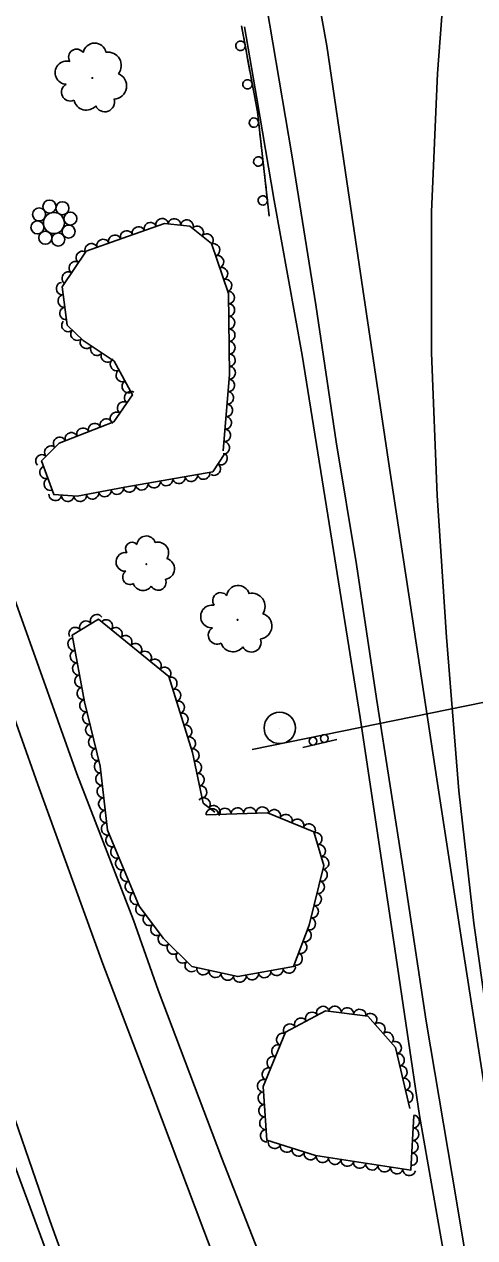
# Model space of a CAD drawing. Extents: x 1722896 to 1754269, y 648279 to 666297.
# Drawn here: x 1740465.4 to 1740609.2, y 648796.6 to 649183.9 of the extents above; entities that cross this region are included whole.
import ezdxf

# ---------------------------------------------------------------- set-up
doc = ezdxf.new("R2010")
doc.units = 0
for name, color, linetype in [('DESIGN - PUBLIC HEARING - Shapes', 7, 'Continuous'), ('DESIGN - SCRATCH - User 1', 7, 'Continuous'), ('SURVEY - CENTERLINE - Preliminary Text', 7, 'Continuous'), ('SURVEY - DTM - Breaklines', 7, 'Continuous'), ('SURVEY - VEGETATION - Features with Text', 7, 'Continuous')]:
    doc.layers.add(name, color=color, linetype=linetype)

msp = doc.modelspace()

# ---------------------------------------------------------------- linework, layer by layer
at = {"layer": 'DESIGN - PUBLIC HEARING - Shapes'}
for p, q in [((1740538.18, 648952.42), (1740645, 648974.22)), ((1740546.98, 648959.32), (1740546.98, 648959.32)), ((1740565.2, 648955.66), (1740554.29, 648953.12))]:
    msp.add_line(p, q, dxfattribs=at)
for centre, radius in [((1740546.94, 648959.34), 5), ((1740557.55, 648955.14), 1.25), ((1740561.2, 648955.99), 1.25)]:
    msp.add_circle(centre, radius, dxfattribs=at)
at = {"layer": 'DESIGN - SCRATCH - User 1'}
for points in [[(1740534.74, 649183.45), (1740539.8, 649156.01), (1740543.6, 649122.72)], [(1740534.74, 649183.45), (1740535.17, 649181.14)], [(1740535.46, 649179.57), (1740536.29, 649175.04)], [(1740536.58, 649173.47), (1740537.01, 649171.16)], [(1740537.01, 649171.16), (1740537.44, 649168.85)], [(1740537.73, 649167.27), (1740538.56, 649162.75)], [(1740538.85, 649161.18), (1740539.28, 649158.87)], [(1740539.28, 649158.87), (1740539.7, 649156.56)], [(1740539.92, 649154.97), (1740540.44, 649150.4)], [(1740540.62, 649148.81), (1740540.89, 649146.48)], [(1740540.89, 649146.48), (1740541.16, 649144.14)], [(1740541.34, 649142.55), (1740541.86, 649137.98)], [(1740542.04, 649136.39), (1740542.31, 649134.06)], [(1740542.31, 649134.06), (1740542.58, 649131.72)], [(1740542.76, 649130.13), (1740543.28, 649125.56)], [(1740543.46, 649123.97), (1740543.6, 649122.72)]]:
    msp.add_lwpolyline(points, dxfattribs=at)
for centre, start, end in [((1740534.4, 649177.06), 123.7028, 123.693), ((1740536.66, 649164.76), 123.7028, 123.693), ((1740538.69, 649152.54), 119.7775, 119.7677), ((1740540.11, 649140.12), 119.7775, 119.7677), ((1740541.53, 649127.7), 119.7775, 119.7677)]:
    msp.add_arc(centre, 1.5, start, end, dxfattribs=at)
at = {"layer": 'SURVEY - CENTERLINE - Preliminary Text'}
for points in [[(1740472.06, 648793.29), (1740455.79, 648837.16), (1740438.9, 648886.7), (1740424.02, 648931.29), (1740409.99, 648973.45), (1740391.79, 649029.96), (1740376.12, 649082.81), (1740363.92, 649126.71), (1740350.6, 649175.1), (1740331.92, 649240.98), (1740320.55, 649283.83), (1740310, 649321.64), (1740299.71, 649362.24), (1740288.31, 649405.69), (1740276.02, 649455.49), (1740266.03, 649499.12), (1740257.55, 649540.9), (1740246.98, 649588.6), (1740236.24, 649642.12), (1740226.58, 649691.07)], [(1740490.55, 648754.95), (1740473.6, 648802.11), (1740456.7, 648850.61), (1740437.08, 648907.29), (1740421.28, 648953.9), (1740403.49, 649010.39), (1740390.61, 649052.65), (1740376.6, 649099.87), (1740362.44, 649149.07), (1740348.91, 649197.61), (1740334.91, 649247.94), (1740319.61, 649304.5), (1740307.54, 649349.76), (1740295.7, 649395.3), (1740284.12, 649442.47), (1740274.53, 649484.81), (1740264.15, 649531.34), (1740251.05, 649591.29), (1740241.7, 649637.49), (1740232.35, 649686)], [(1740275.62, 649647.81), (1740288.76, 649582.25), (1740298.73, 649536.89), (1740311.33, 649481.01), (1740323.93, 649428.2), (1740336.54, 649378.89), (1740358.11, 649298.06), (1740361.82, 649286.14), (1740374.77, 649240.38), (1740389.44, 649190.21), (1740403.53, 649143.56), (1740412.08, 649116.42), (1740424.94, 649074.09), (1740438.74, 649030.49), (1740452.7, 648989.2), (1740469.76, 648941.31), (1740490.5, 648884.09), (1740506.46, 648842.14), (1740522.72, 648798.92), (1740540.19, 648752.98)], [(1740683.93, 648448.08), (1740661.48, 648493.33), (1740643.53, 648534.68), (1740622.05, 648584.02), (1740598.68, 648641.92), (1740581.88, 648685.05), (1740565.19, 648726.47), (1740545.99, 648777.12), (1740528.38, 648822.23), (1740508.11, 648875.64), (1740500.28, 648898.03), (1740482.2, 648944.68), (1740457.89, 649012.76), (1740441.37, 649065.36), (1740416.21, 649147.7), (1740396.61, 649212.82), (1740371.25, 649298.26), (1740311.15, 649529), (1740299.96, 649574.02), (1740288.51, 649635.86)], [(1740376, 649584.13), (1740397.46, 649559.77), (1740418.54, 649534.23), (1740436.79, 649508.93), (1740455.69, 649480.29), (1740476.24, 649445.04), (1740498.75, 649398.43), (1740515.09, 649359.89), (1740529.63, 649317.23), (1740541.96, 649275.79), (1740555.42, 649213.67), (1740561.93, 649177.02), (1740568.38, 649133.79), (1740574.6, 649091.52), (1740581.94, 649042.3), (1740589.35, 648994.2), (1740597.13, 648943.02), (1740604.92, 648891.79), (1740612.23, 648845.36), (1740620.03, 648800.03), (1740627.73, 648759.99)], [(1740607.93, 648780.91), (1740603.42, 648808.45), (1740593.68, 648865.8), (1740586.54, 648913.03), (1740577.84, 648968.75), (1740571.48, 649011.51), (1740564.98, 649050.68), (1740558.44, 649094.42), (1740550.8, 649142.21), (1740540.69, 649201.95), (1740533.89, 649237.58), (1740525.87, 649273.04), (1740518.59, 649299.53), (1740506.07, 649337.18), (1740491.72, 649374.64), (1740476.41, 649409.34), (1740458.26, 649445.02), (1740437.96, 649479.05), (1740417.51, 649510.03), (1740394.95, 649539.36), (1740381.62, 649553.96), (1740364.65, 649573.44)], [(1740627.82, 648779.02), (1740621.4, 648815.09), (1740614.63, 648856.36), (1740608.94, 648897.05), (1740604.11, 648939.24), (1740600.21, 648988.35), (1740597.19, 649033.53), (1740595.44, 649079.1), (1740595.35, 649124.1), (1740597.3, 649168.2), (1740599.14, 649192.28)], [(1740683.93, 648448.08), (1740691.1, 648452.2), (1740694.68, 648458.26), (1740683.46, 648487.98), (1740665.27, 648541.11), (1740648.15, 648594.35), (1740635.06, 648638.41), (1740619.66, 648695.36), (1740609.04, 648737.98), (1740599.81, 648788.43), (1740591.56, 648835.63), (1740583.67, 648888.84), (1740572.66, 648962.7), (1740564.12, 649016.01), (1740554.1, 649078.28), (1740545.14, 649127.73), (1740539.63, 649160.24), (1740535.67, 649183.12)]]:
    msp.add_lwpolyline(points, dxfattribs=at)
at = {"layer": 'SURVEY - DTM - Breaklines'}
for centre, radius in [((1740473.45, 649125.75), 2.08), ((1740470.14, 649123.23), 2.08), ((1740477.58, 649125.2), 2.08), ((1740480.11, 649121.89), 2.08), ((1740469.59, 649119.1), 2.08), ((1740474.86, 649120.49), 3.36), ((1740472.12, 649115.78), 2.08), ((1740476.25, 649115.23), 2.08), ((1740479.56, 649117.76), 2.08)]:
    msp.add_circle(centre, radius, dxfattribs=at)
at = {"layer": 'SURVEY - VEGETATION - Features with Text'}
for points in [[(1740529.4, 649046.95), (1740525.57, 649041.08), (1740497.46, 649036.22), (1740482.27, 649033.31), (1740474.8, 649033.82), (1740470.92, 649044.56), (1740476.5, 649050.19), (1740493.98, 649057.08), (1740499.9, 649065.69), (1740494.14, 649076.45), (1740484.16, 649083.03), (1740479.13, 649087.87), (1740477.44, 649100.15), (1740485.18, 649111.48), (1740496.55, 649115.59), (1740510.17, 649120.32), (1740518.26, 649119.52), (1740525.21, 649113.93), (1740530.58, 649097.99), (1740530.91, 649072.14), (1740528.94, 649047.83)], [(1740523.43, 648931.62), (1740543.03, 648932.3), (1740557.88, 648926.21), (1740560.98, 648915.43), (1740556.36, 648896.41), (1740551.36, 648883.22), (1740533.56, 648879.99), (1740518.92, 648883.19), (1740509.82, 648892.1), (1740502.1, 648902.49), (1740491.97, 648926.71), (1740489.64, 648947.2), (1740484.67, 648967.69), (1740480.69, 648988.99), (1740489.11, 648994.03), (1740511.58, 648975.77), (1740519.11, 648951.49), (1740522.5, 648935.34), (1740526.23, 648932.44)], [(1740589.76, 648835.71), (1740588.8, 648818.26), (1740558.33, 648822.86), (1740542.79, 648827.81), (1740541.65, 648844.93), (1740548.78, 648862.28), (1740561.56, 648869.06), (1740575.11, 648867.34), (1740583.86, 648857.35), (1740588.45, 648837.89)]]:
    msp.add_lwpolyline(points, dxfattribs=at)
for centre, radius in [((1740487.13, 649166.79), 0.13), ((1740504.36, 649011.63), 0.105), ((1740533.49, 648993.86), 0.128)]:
    msp.add_circle(centre, radius, dxfattribs=at)
for centre, radius, start, end in [((1740482.08, 649173.45), 2.55, 34.4378, 213.1834), ((1740487.84, 649174.19), 3.72, 12.3216, 169.1105), ((1740492.13, 649170.8), 4.24, 321.3744, 98.8986), ((1740478.95, 649168.47), 3.71, 74.4585, 267.8781), ((1740493.87, 649164.25), 4.21, 272.2702, 68.1087), ((1740480.1, 649162.25), 2.83, 117.0771, 294.3963), ((1740485.18, 649160.53), 4, 192.3642, 319.2098), ((1740491.08, 649159.1), 3.11, 202.5231, 17.5234), ((1740504.34, 649017.62), 3, 18.0538, 174.8427), ((1740499.78, 649016.56), 2.06, 40.1699, 218.9156), ((1740508.05, 649015.25), 3.42, 327.1065, 104.6308), ((1740497.67, 649012.32), 2.99, 80.1906, 273.6103), ((1740509.97, 649010.13), 3.39, 278.0024, 73.8408), ((1740499.09, 649007.42), 2.28, 122.8093, 300.1284), ((1740503.3, 649006.45), 3.23, 198.0963, 324.942), ((1740508.15, 649005.79), 2.5, 208.2553, 23.2555), ((1740533.66, 649001.16), 3.66, 16.531, 173.3199), ((1740528.06, 649000.02), 2.51, 38.6472, 217.3928), ((1740538.11, 648998.15), 4.17, 325.5838, 103.108), ((1740525.35, 648994.92), 3.65, 78.6679, 272.0875), ((1740540.29, 648991.85), 4.14, 276.4796, 72.3181), ((1740526.92, 648988.89), 2.78, 121.2865, 298.6057), ((1740532.03, 648987.58), 3.94, 196.5736, 323.4192), ((1740537.92, 648986.6), 3.05, 206.7325, 21.7328)]:
    msp.add_arc(centre, radius, start, end, dxfattribs=at)
for centre, major_axis in [((1740505.61, 649118.74), (1.89, 0.66)), ((1740509.39, 649120.05), (1.89, 0.66)), ((1740513.32, 649120.01), (1.99, -0.2)), ((1740517.3, 649119.61), (1.99, -0.2)), ((1740494.28, 649114.77), (1.88, 0.68)), ((1740498.05, 649116.11), (1.89, 0.66)), ((1740501.83, 649117.42), (1.89, 0.66)), ((1740520.63, 649117.61), (1.56, -1.25)), ((1740523.75, 649115.11), (1.56, -1.25)), ((1740486.76, 649112.05), (1.88, 0.68)), ((1740490.52, 649113.41), (1.88, 0.68)), ((1740525.89, 649111.92), (0.64, -1.9)), ((1740481.62, 649106.26), (1.13, 1.65)), ((1740483.87, 649109.57), (1.13, 1.65)), ((1740527.16, 649108.13), (0.64, -1.9)), ((1740479.36, 649102.96), (1.13, 1.65)), ((1740528.44, 649104.34), (0.64, -1.9)), ((1740477.52, 649099.56), (-0.27, 1.98)), ((1740529.72, 649100.55), (0.64, -1.9)), ((1740478.07, 649095.59), (-0.27, 1.98)), ((1740530.6, 649096.69), (0.03, -2)), ((1740478.61, 649091.63), (-0.27, 1.98)), ((1740530.65, 649092.69), (0.03, -2)), ((1740479.28, 649087.73), (-1.44, 1.39)), ((1740530.7, 649088.69), (0.03, -2)), ((1740482.16, 649084.95), (-1.44, 1.39)), ((1740530.75, 649084.69), (0.03, -2)), ((1740485.18, 649082.35), (-1.67, 1.1)), ((1740530.8, 649080.69), (0.03, -2)), ((1740488.52, 649080.15), (-1.67, 1.1)), ((1740491.86, 649077.95), (-1.67, 1.1)), ((1740530.85, 649076.69), (0.03, -2)), ((1740494.74, 649075.33), (-0.94, 1.76)), ((1740496.62, 649071.8), (-0.94, 1.76)), ((1740530.9, 649072.69), (0.03, -2)), ((1740498.51, 649068.27), (-0.94, 1.76)), ((1740530.63, 649068.7), (-0.16, -1.99)), ((1740499.29, 649064.81), (1.13, 1.65)), ((1740530.31, 649064.71), (-0.16, -1.99)), ((1740497.03, 649061.51), (1.13, 1.65)), ((1740529.99, 649060.73), (-0.16, -1.99)), ((1740491.54, 649056.12), (1.86, 0.73)), ((1740494.76, 649058.22), (1.13, 1.65)), ((1740529.66, 649056.74), (-0.16, -1.99)), ((1740484.1, 649053.19), (1.86, 0.73)), ((1740487.82, 649054.65), (1.86, 0.73)), ((1740529.34, 649052.75), (-0.16, -1.99)), ((1740476.66, 649050.26), (1.86, 0.73)), ((1740480.38, 649051.72), (1.86, 0.73)), ((1740529.02, 649048.77), (-0.16, -1.99)), ((1740470.99, 649044.63), (1.41, 1.42)), ((1740473.8, 649047.47), (1.41, 1.42)), ((1740528.31, 649045.27), (-1.09, -1.67)), ((1740472.25, 649040.89), (-0.68, 1.88)), ((1740526.12, 649041.92), (-1.09, -1.67)), ((1740473.61, 649037.13), (-0.68, 1.88)), ((1740510.79, 649038.53), (-1.97, -0.34)), ((1740514.74, 649039.21), (-1.97, -0.34)), ((1740518.68, 649039.89), (-1.97, -0.34)), ((1740522.62, 649040.57), (-1.97, -0.34)), ((1740491.11, 649035.01), (-1.96, -0.38)), ((1740495.04, 649035.76), (-1.96, -0.38)), ((1740498.97, 649036.48), (-1.97, -0.34)), ((1740502.91, 649037.16), (-1.97, -0.34)), ((1740506.85, 649037.85), (-1.97, -0.34)), ((1740475.28, 649033.79), (-2, 0.14)), ((1740479.28, 649033.52), (-2, 0.14)), ((1740483.25, 649033.5), (-1.96, -0.38)), ((1740487.18, 649034.25), (-1.96, -0.38)), ((1740485.03, 648991.59), (1.72, 1.03)), ((1740488.46, 648993.65), (1.72, 1.03)), ((1740491.63, 648991.98), (1.55, -1.26)), ((1740481.6, 648989.54), (1.72, 1.03)), ((1740494.73, 648989.46), (1.55, -1.26)), ((1740497.84, 648986.94), (1.55, -1.26)), ((1740481.23, 648986.1), (-0.37, 1.97)), ((1740500.94, 648984.42), (1.55, -1.26)), ((1740481.97, 648982.17), (-0.37, 1.97)), ((1740504.04, 648981.89), (1.55, -1.26)), ((1740507.15, 648979.37), (1.55, -1.26)), ((1740482.7, 648978.23), (-0.37, 1.97)), ((1740510.25, 648976.85), (1.55, -1.26)), ((1740483.43, 648974.3), (-0.37, 1.97)), ((1740512.26, 648973.58), (0.59, -1.91)), ((1740484.17, 648970.37), (-0.37, 1.97)), ((1740513.44, 648969.76), (0.59, -1.91)), ((1740484.97, 648966.45), (-0.47, 1.94)), ((1740514.63, 648965.94), (0.59, -1.91)), ((1740485.91, 648962.56), (-0.47, 1.94)), ((1740515.81, 648962.12), (0.59, -1.91)), ((1740486.85, 648958.68), (-0.47, 1.94)), ((1740517, 648958.3), (0.59, -1.91)), ((1740487.79, 648954.79), (-0.47, 1.94)), ((1740518.18, 648954.48), (0.59, -1.91)), ((1740488.74, 648950.9), (-0.47, 1.94)), ((1740519.29, 648950.64), (0.41, -1.96)), ((1740489.66, 648947.01), (-0.23, 1.99)), ((1740520.11, 648946.72), (0.41, -1.96)), ((1740490.11, 648943.04), (-0.23, 1.99)), ((1740520.93, 648942.81), (0.41, -1.96)), ((1740490.56, 648939.06), (-0.23, 1.99)), ((1740521.75, 648938.89), (0.41, -1.96)), ((1740491.01, 648935.09), (-0.23, 1.99)), ((1740522.79, 648935.12), (1.58, -1.23)), ((1740525.95, 648932.66), (1.58, -1.23)), ((1740541.42, 648932.24), (2, 0.07)), ((1740491.47, 648931.11), (-0.23, 1.99)), ((1740525.43, 648931.69), (2, 0.07)), ((1740529.43, 648931.83), (2, 0.07)), ((1740533.43, 648931.97), (2, 0.07)), ((1740537.42, 648932.1), (2, 0.07)), ((1740545.24, 648931.39), (1.85, -0.76)), ((1740548.94, 648929.87), (1.85, -0.76)), ((1740552.64, 648928.36), (1.85, -0.76)), ((1740491.92, 648927.14), (-0.23, 1.99)), ((1740556.34, 648926.84), (1.85, -0.76)), ((1740493.35, 648923.42), (-0.77, 1.85)), ((1740558.53, 648923.96), (0.55, -1.92)), ((1740494.89, 648919.73), (-0.77, 1.85)), ((1740559.63, 648920.11), (0.55, -1.92)), ((1740496.43, 648916.04), (-0.77, 1.85)), ((1740560.74, 648916.27), (0.55, -1.92)), ((1740497.98, 648912.35), (-0.77, 1.85)), ((1740560.24, 648912.39), (-0.47, -1.94)), ((1740499.52, 648908.66), (-0.77, 1.85)), ((1740559.3, 648908.51), (-0.47, -1.94)), ((1740501.07, 648904.97), (-0.77, 1.85)), ((1740558.35, 648904.62), (-0.47, -1.94)), ((1740502.89, 648901.44), (-1.19, 1.61)), ((1740505.27, 648898.23), (-1.19, 1.61)), ((1740557.41, 648900.73), (-0.47, -1.94)), ((1740507.66, 648895.01), (-1.19, 1.61)), ((1740556.46, 648896.85), (-0.47, -1.94)), ((1740510.08, 648891.84), (-1.43, 1.4)), ((1740555.1, 648893.09), (-0.71, -1.87)), ((1740512.94, 648889.04), (-1.43, 1.4)), ((1740553.69, 648889.35), (-0.71, -1.87)), ((1740515.8, 648886.24), (-1.43, 1.4)), ((1740518.66, 648883.45), (-1.43, 1.4)), ((1740552.27, 648885.61), (-0.71, -1.87)), ((1740522.47, 648882.42), (-1.95, 0.43)), ((1740526.38, 648881.56), (-1.95, 0.43)), ((1740530.29, 648880.7), (-1.95, 0.43)), ((1740534.2, 648880.1), (-1.97, -0.36)), ((1740538.14, 648880.82), (-1.97, -0.36)), ((1740542.07, 648881.53), (-1.97, -0.36)), ((1740546.01, 648882.24), (-1.97, -0.36)), ((1740549.94, 648882.96), (-1.97, -0.36)), ((1740557.16, 648866.73), (1.77, 0.94)), ((1740560.69, 648868.6), (1.77, 0.94)), ((1740564.55, 648868.68), (1.98, -0.25)), ((1740568.52, 648868.18), (1.98, -0.25)), ((1740572.49, 648867.68), (1.98, -0.25)), ((1740576.01, 648866.32), (1.32, -1.5)), ((1740550.09, 648862.98), (1.77, 0.94)), ((1740553.62, 648864.85), (1.77, 0.94)), ((1740578.64, 648863.32), (1.32, -1.5)), ((1740547.82, 648859.96), (0.76, 1.85)), ((1740581.28, 648860.31), (1.32, -1.5)), ((1740546.3, 648856.26), (0.76, 1.85)), ((1740583.88, 648857.28), (0.46, -1.95)), ((1740544.78, 648852.56), (0.76, 1.85)), ((1740584.8, 648853.39), (0.46, -1.95)), ((1740543.26, 648848.86), (0.76, 1.85)), ((1740585.72, 648849.5), (0.46, -1.95)), ((1740541.74, 648845.16), (0.76, 1.85)), ((1740586.63, 648845.6), (0.46, -1.95)), ((1740541.9, 648841.18), (-0.13, 2)), ((1740587.55, 648841.71), (0.46, -1.95)), ((1740542.17, 648837.19), (-0.13, 2)), ((1740542.43, 648833.2), (-0.13, 2)), ((1740589.65, 648833.72), (-0.11, -2)), ((1740542.7, 648829.21), (-0.13, 2)), ((1740589.43, 648829.72), (-0.11, -2)), ((1740545.27, 648827.02), (-1.91, 0.61)), ((1740549.08, 648825.81), (-1.91, 0.61)), ((1740589.21, 648825.73), (-0.11, -2)), ((1740552.89, 648824.59), (-1.91, 0.61)), ((1740556.7, 648823.38), (-1.91, 0.61)), ((1740560.6, 648822.52), (-1.98, 0.3)), ((1740564.55, 648821.92), (-1.98, 0.3)), ((1740588.99, 648821.74), (-0.11, -2)), ((1740568.51, 648821.33), (-1.98, 0.3)), ((1740572.46, 648820.73), (-1.98, 0.3)), ((1740576.42, 648820.13), (-1.98, 0.3)), ((1740580.37, 648819.53), (-1.98, 0.3)), ((1740584.33, 648818.94), (-1.98, 0.3)), ((1740588.28, 648818.34), (-1.98, 0.3))]:
    msp.add_ellipse(centre, major_axis=major_axis, ratio=0.940188, start_param=0, end_param=3.141593, dxfattribs=at)

doc.saveas('drawing.dxf')
